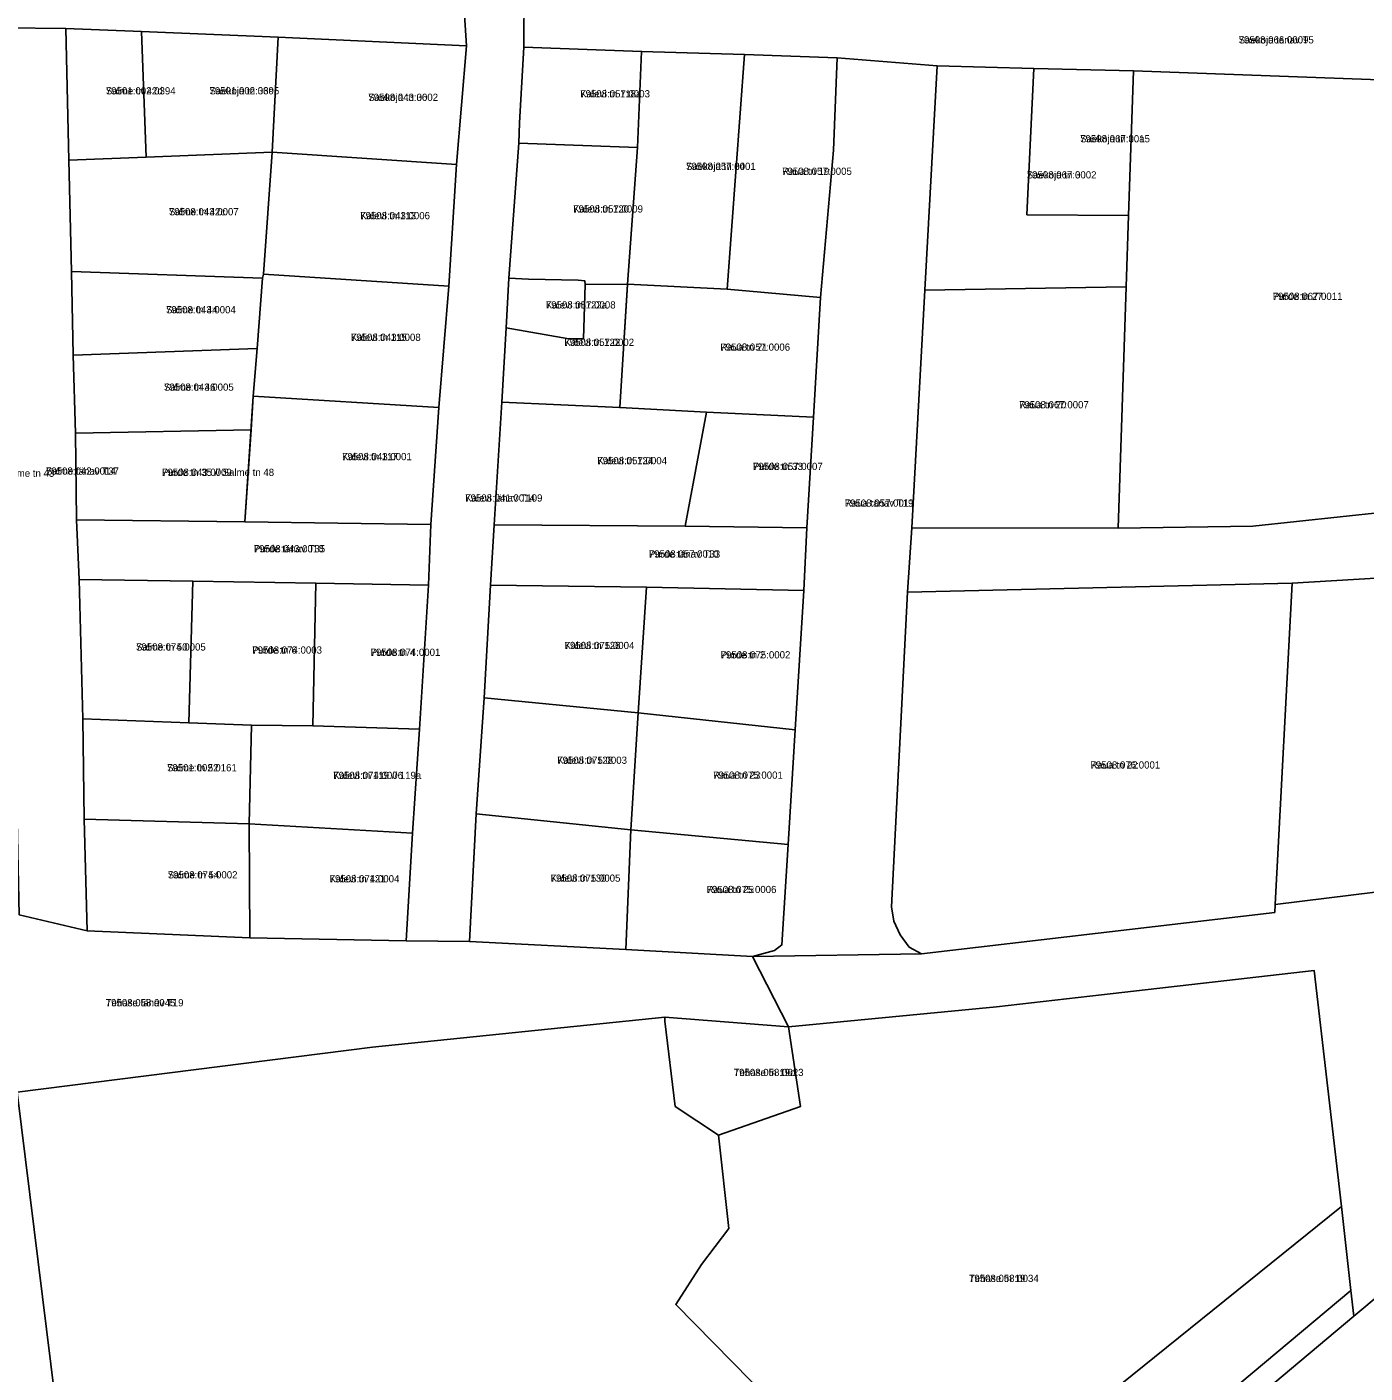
# Model space of a CAD drawing. Extents: x 643847 to 663718, y 6468443 to 6482775.
# Drawn here: x 659921 to 660199.2, y 6472164.2 to 6472444.1 of the extents above; entities that cross this region are included whole.
import ezdxf

# ---------------------------------------------------------------- set-up
doc = ezdxf.new("R2010")
doc.units = 0
for name, color, linetype in [('L_AADRESS', 7, 'Continuous'), ('PIIR', 7, 'Continuous'), ('TUNNUS', 7, 'Continuous')]:
    doc.layers.add(name, color=color, linetype=linetype)

msp = doc.modelspace()

# ---------------------------------------------------------------- linework, layer by layer
at = {"layer": 'PIIR'}
for points in [[(659988.5, 6472453.91), (660011.62, 6472453.06), (660012.43, 6472440.1), (659973.25, 6472441.92), (659944.89, 6472443.1), (659929.1, 6472443.77), (659916.44, 6472443.86), (659879.42, 6472445.32), (659856.75, 6472446.14), (659814.65, 6472448.84), (659790.41, 6472448.65), (659783.27, 6472448.11), (659781.88, 6472446.64), (659778.32, 6472461.75), (659804.75, 6472460.43), (659822.94, 6472460.14), (659839.95, 6472459.81), (659852.98, 6472459.26), (659882.27, 6472458.17), (659916.63, 6472456.92), (659929.24, 6472456.37), (659955.56, 6472455.31)], [(659916.44, 6472443.86), (659929.1, 6472443.77), (659929.76, 6472416.34), (659930.29, 6472393.19), (659930.66, 6472375.85), (659931.14, 6472359.61), (659931.36, 6472341.61), (659931.9, 6472329.18), (659932.69, 6472300.21), (659932.97, 6472279.37), (659933.57, 6472256.11), (659919.42, 6472259.46), (659918.72, 6472291.99), (659918.73, 6472329.21), (659918.75, 6472341.82), (659918.62, 6472354.56), (659918.36, 6472359.16), (659917.96, 6472376.26), (659917.51, 6472393.73), (659916.99, 6472416.77)], [(659929.76, 6472416.34), (659929.1, 6472443.77), (659944.89, 6472443.1), (659945.8, 6472416.97)], [(659945.8, 6472416.97), (659944.89, 6472443.1), (659973.25, 6472441.92), (659972.02, 6472417.99)], [(660012.43, 6472440.1), (660010.32, 6472415.44), (659972.02, 6472417.99), (659973.25, 6472441.92)], [(660047.96, 6472418.97), (660023.29, 6472419.91), (660023.42, 6472424.1), (660024.34, 6472439.86), (660048.82, 6472438.96)], [(660070.24, 6472438.33), (660066.6, 6472389.57), (660045.88, 6472390.56), (660047.96, 6472418.97), (660048.82, 6472438.96)], [(660088.73, 6472418.43), (660086.02, 6472387.82), (660066.6, 6472389.57), (660070.24, 6472438.33), (660089.48, 6472437.66)], [(660089.48, 6472437.66), (660110.25, 6472435.96), (660107.71, 6472389.3), (660105.03, 6472339.91), (660104.11, 6472326.53), (660100.81, 6472261.1), (660101.24, 6472258.15), (660102.56, 6472255.28), (660104.46, 6472252.76), (660107.01, 6472251.33), (660071.9, 6472250.82), (660076.47, 6472252.05), (660078.01, 6472253.19), (660079.27, 6472274.06), (660080.77, 6472297.94), (660082.56, 6472326.9), (660083.21, 6472339.92), (660084.57, 6472362.91), (660086.02, 6472387.82), (660088.73, 6472418.43)], [(660130.35, 6472435.41), (660128.92, 6472405.02), (660150.09, 6472404.88), (660149.58, 6472390.03), (660107.71, 6472389.3), (660110.25, 6472435.96)], [(660130.35, 6472435.41), (660151.09, 6472434.95), (660150.09, 6472404.88), (660128.92, 6472405.02)], [(660151.09, 6472434.95), (660206.06, 6472432.91), (660208.94, 6472391.01), (660212.19, 6472344.13), (660175.9, 6472340.29), (660147.9, 6472339.88), (660149.58, 6472390.03), (660150.09, 6472404.88)], [(659929.76, 6472416.34), (659945.8, 6472416.97), (659972.02, 6472417.99), (659970.23, 6472392.64), (659970.02, 6472391.8), (659930.29, 6472393.19)], [(660008.75, 6472390.18), (659970.23, 6472392.64), (659972.02, 6472417.99), (660010.32, 6472415.44)], [(660021.25, 6472391.83), (660023.29, 6472419.91), (660047.96, 6472418.97), (660045.88, 6472390.56), (660037.09, 6472390.52), (660037.02, 6472391.29), (660035.65, 6472391.43), (660025.3, 6472391.65)], [(659930.29, 6472393.19), (659970.02, 6472391.8), (659968.88, 6472377.23), (659930.66, 6472375.85)], [(660006.64, 6472364.91), (659968.1, 6472367.31), (659968.88, 6472377.23), (659970.02, 6472391.8), (659970.23, 6472392.64), (660008.75, 6472390.18)], [(660020.69, 6472381.53), (660033.68, 6472379.22), (660036.72, 6472379.22), (660037.09, 6472390.52), (660045.88, 6472390.56), (660044.29, 6472364.92), (660019.76, 6472366.02)], [(660025.3, 6472391.65), (660035.65, 6472391.43), (660037.02, 6472391.29), (660037.09, 6472390.52), (660036.72, 6472379.22), (660033.68, 6472379.22), (660020.69, 6472381.53), (660021.25, 6472391.83)], [(660084.57, 6472362.91), (660062.29, 6472363.95), (660044.29, 6472364.92), (660045.87, 6472390.46), (660045.88, 6472390.56), (660066.6, 6472389.57), (660086.02, 6472387.82)], [(660107.71, 6472389.3), (660149.58, 6472390.03), (660147.9, 6472339.88), (660105.03, 6472339.91)], [(659930.66, 6472375.85), (659968.88, 6472377.23), (659968.1, 6472367.31), (659967.63, 6472360.27), (659931.14, 6472359.61)], [(660006.64, 6472364.91), (660005.01, 6472340.64), (659966.34, 6472341.15), (659968.1, 6472367.31)], [(660019.76, 6472366.02), (660044.29, 6472364.92), (660062.29, 6472363.95), (660057.87, 6472340.26), (660018.19, 6472340.55)], [(660057.87, 6472340.26), (660062.29, 6472363.95), (660084.57, 6472362.91), (660083.21, 6472339.92)], [(659931.14, 6472359.61), (659967.63, 6472360.27), (659966.34, 6472341.15), (659931.36, 6472341.61)], [(660295.31, 6472352.15), (660306.98, 6472353.56), (660323.24, 6472355.59), (660321.86, 6472342.38), (660252.36, 6472334.31), (660215.39, 6472330.28), (660184.06, 6472328.39), (660104.11, 6472326.53), (660105.03, 6472339.91), (660147.9, 6472339.88), (660175.9, 6472340.29), (660212.19, 6472344.13), (660234.16, 6472345.61), (660259.34, 6472348.29)], [(659966.34, 6472341.15), (660005.01, 6472340.64), (660004.5, 6472328.02), (659981.07, 6472328.39), (659955.55, 6472328.81), (659931.9, 6472329.18), (659931.36, 6472341.61)], [(660083.21, 6472339.92), (660082.56, 6472326.9), (660049.84, 6472327.57), (660017.41, 6472327.98), (660018.19, 6472340.55), (660057.87, 6472340.26)], [(659932.69, 6472300.21), (659931.9, 6472329.18), (659955.55, 6472328.81), (659954.68, 6472299.39)], [(659981.07, 6472328.39), (659980.48, 6472298.72), (659967.74, 6472298.91), (659954.68, 6472299.39), (659955.55, 6472328.81)], [(660004.5, 6472328.02), (660002.66, 6472298.07), (659980.48, 6472298.72), (659981.07, 6472328.39)], [(660104.46, 6472252.76), (660102.56, 6472255.28), (660101.24, 6472258.15), (660100.81, 6472261.1), (660104.11, 6472326.53), (660184.06, 6472328.39), (660180.56, 6472261.63), (660180.47, 6472259.95), (660107.01, 6472251.33)], [(660180.56, 6472261.63), (660184.06, 6472328.39), (660215.39, 6472330.28), (660222.7, 6472266.81)], [(660017.41, 6472327.98), (660049.84, 6472327.57), (660048.08, 6472301.44), (660016.1, 6472304.57)], [(660082.56, 6472326.9), (660080.77, 6472297.94), (660048.08, 6472301.44), (660049.84, 6472327.57)], [(660016.1, 6472304.57), (660048.08, 6472301.44), (660046.59, 6472277.12), (660014.41, 6472280.42)], [(660079.27, 6472274.06), (660046.59, 6472277.12), (660048.08, 6472301.44), (660080.77, 6472297.94)], [(659967.74, 6472298.91), (659967.25, 6472278.37), (659932.97, 6472279.37), (659932.69, 6472300.21), (659954.68, 6472299.39)], [(660002.66, 6472298.07), (660001.21, 6472276.46), (659967.25, 6472278.37), (659967.74, 6472298.91), (659980.48, 6472298.72)], [(659932.97, 6472279.37), (659967.25, 6472278.37), (659967.4, 6472254.67), (659933.57, 6472256.11)], [(659999.89, 6472254.01), (659967.4, 6472254.67), (659967.25, 6472278.37), (660001.21, 6472276.46)], [(660014.41, 6472280.42), (660046.59, 6472277.12), (660045.57, 6472252.23), (660013.07, 6472253.9)], [(660122.61, 6472240.29), (660079.4, 6472236.17), (660071.9, 6472250.82), (660107.01, 6472251.33), (660180.47, 6472259.95), (660180.56, 6472261.63), (660222.7, 6472266.81), (660260.82, 6472270.91), (660330.18, 6472279.06), (660334.25, 6472260.82), (660328.44, 6472262.17), (660282.13, 6472257.6), (660220.3, 6472251.24), (660210.67, 6472250.21), (660201.61, 6472249.31), (660202.24, 6472243.82), (660202.77, 6472239.15), (660207.68, 6472197.34), (660209.07, 6472186.22), (660196.87, 6472175.99), (660196.28, 6472181.34), (660194.34, 6472198.82), (660188.68, 6472247.84), (660144.46, 6472242.79)], [(660045.57, 6472252.23), (660046.59, 6472277.12), (660079.27, 6472274.06), (660078.01, 6472253.19), (660076.47, 6472252.05), (660071.9, 6472250.82)], [(660079.4, 6472236.17), (660122.61, 6472240.29), (660144.46, 6472242.79), (660188.68, 6472247.84), (660194.34, 6472198.82), (660136.19, 6472151.95), (660093.54, 6472118.37), (660090.73, 6472143.01), (660075.47, 6472158.52), (660055.93, 6472178.41), (660061.28, 6472186.78), (660066.94, 6472194.24), (660064.79, 6472213.67), (660081.87, 6472219.6)], [(659928.66, 6472144.72), (659918.99, 6472222.58), (659992.89, 6472231.9), (660053.69, 6472238.18), (660053.66, 6472237.31), (660055.84, 6472219.61), (660064.79, 6472213.67), (660066.94, 6472194.24), (660061.28, 6472186.78), (660055.93, 6472178.41), (660075.47, 6472158.52), (660054.63, 6472155.81), (660055.92, 6472146.05), (660066.87, 6472061.16), (660025.11, 6472055.78), (659996.92, 6472052.13), (659983.69, 6472050.43), (659977.69, 6472097.65), (659965.48, 6472104.71), (659941.33, 6472101.84), (659938.44, 6472125.74), (659938.05, 6472129.49), (659936.69, 6472140.6), (659936.09, 6472145.38)], [(660053.69, 6472238.18), (660079.4, 6472236.17), (660081.87, 6472219.6), (660064.79, 6472213.67), (660055.84, 6472219.61), (660053.66, 6472237.31)], [(660194.34, 6472198.82), (660196.28, 6472181.34), (660170.66, 6472159.84), (660157.38, 6472135.99), (660145.56, 6472126.8), (660171.05, 6472092.16), (660165.18, 6472088.68), (660134.1, 6472070.25), (660126.38, 6472069.38), (660126.4, 6472068.81), (660123.67, 6472068.48), (660085.15, 6472103.69), (660084.31, 6472111.12), (660093.54, 6472118.37), (660136.19, 6472151.95)], [(660209.07, 6472186.22), (660210.62, 6472173.04), (660223.16, 6472174.54), (660230.01, 6472115.75), (660212.35, 6472113.2), (660202.39, 6472107.88), (660193.62, 6472105.77), (660192.89, 6472113.27), (660190.84, 6472118), (660177.51, 6472137.24), (660170.99, 6472154.25), (660196.87, 6472175.99)], [(660196.28, 6472181.34), (660196.87, 6472175.99), (660170.99, 6472154.25), (660177.51, 6472137.24), (660190.84, 6472118), (660192.89, 6472113.27), (660193.62, 6472105.77), (660176.21, 6472095.21), (660171.05, 6472092.16), (660145.56, 6472126.8), (660157.38, 6472135.99), (660170.66, 6472159.84)]]:
    msp.add_lwpolyline(points, close=True, dxfattribs=at)
for points in [[(660024.41, 6472451.86), (660024.34, 6472439.86), (660023.42, 6472424.1), (660023.29, 6472419.91), (660021.25, 6472391.83), (660020.69, 6472381.53), (660019.76, 6472366.02), (660018.19, 6472340.55), (660017.41, 6472327.98), (660016.1, 6472304.57), (660014.41, 6472280.42), (660013.07, 6472253.9), (659999.89, 6472254.01), (660001.21, 6472276.46), (660002.66, 6472298.07), (660004.5, 6472328.02), (660005.01, 6472340.64), (660006.64, 6472364.91), (660008.75, 6472390.18), (660010.32, 6472415.44), (660012.43, 6472440.1), (660011.62, 6472453.06)], [(660276.3, 6472444.27), (660305.45, 6472443.24), (660321.44, 6472442.68), (660322.37, 6472429.4), (660308.96, 6472429.88), (660297.42, 6472430.31), (660275.07, 6472431.12), (660251.46, 6472431.94), (660228.49, 6472432.7), (660211.53, 6472433.17), (660206.06, 6472432.91), (660151.09, 6472434.95), (660130.35, 6472435.41), (660110.25, 6472435.96), (660089.48, 6472437.66), (660070.24, 6472438.33), (660048.82, 6472438.96), (660024.34, 6472439.86), (660024.41, 6472451.86)], [(659919.42, 6472259.46), (659933.57, 6472256.11), (659967.4, 6472254.67), (659999.89, 6472254.01), (660013.07, 6472253.9), (660045.57, 6472252.23), (660071.9, 6472250.82), (660079.4, 6472236.17), (660053.69, 6472238.18), (659992.89, 6472231.9), (659918.99, 6472222.58), (659928.66, 6472144.72), (659936.09, 6472145.38), (659936.69, 6472140.6), (659938.05, 6472129.49), (659883.85, 6472120.98)]]:
    msp.add_lwpolyline(points, dxfattribs=at)

# ---------------------------------------------------------------- texts
at = {"layer": 'L_AADRESS'}
for s, p in [('Saekoja tänav T5', (660172.96, 6472440.63)), ('Salme tn 42d', (659937.45, 6472430.03)), ('Saekoja tn 36c', (659958.99, 6472430.04)), ('Saekoja tn 36', (659992.01, 6472428.68)), ('Kalevi tn 118a', (660036.07, 6472429.41)), ('Saekoja tn 30a', (660140.01, 6472420.07)), ('Saekoja tn 34', (660058.06, 6472414.33)), ('Raua tn 19', (660078.04, 6472413.3)), ('Saekoja tn 30', (660128.9, 6472412.56)), ('Kalevi tn 120', (660034.61, 6472405.47)), ('Salme tn 42c', (659950.56, 6472404.9)), ('Kalevi tn 113', (659990.33, 6472404.08)), ('Purde tn 27', (660180.04, 6472387.3)), ('Salme tn 44', (659949.96, 6472384.52)), ('Kalevi tn 122a', (660028.92, 6472385.52)), ('Kalevi tn 115', (659988.4, 6472378.78)), ('Kalevi tn 122', (660032.77, 6472377.74)), ('Raua tn 21', (660065.2, 6472376.74)), ('Salme tn 46', (659949.53, 6472368.42)), ('Raua tn 20', (660127.3, 6472364.77)), ('Kalevi tn 117', (659986.55, 6472353.98)), ('Kalevi tn 124', (660039.62, 6472353.14)), ('Purde tn 35a // Salme tn 43', (659902.3, 6472350.52)), ('Salme tänav T37', (659925, 6472350.97)), ('Purde tn 35 // Salme tn 48', (659949.12, 6472350.71)), ('Purde tn 33', (660071.98, 6472351.94)), ('Kalevi tänav T109', (660012.15, 6472345.37)), ('Raua tänav T19', (660091.07, 6472344.31)), ('Purde tänav T35', (659968.21, 6472334.82)), ('Purde tänav T33', (660050.33, 6472333.73)), ('Salme tn 50', (659943.72, 6472314.4)), ('Purde tn 6', (659967.88, 6472313.76)), ('Purde tn 4', (659992.49, 6472313.29)), ('Kalevi tn 126', (660032.82, 6472314.71)), ('Purde tn 2', (660065.26, 6472312.76)), ('Kalevi tn 128', (660031.29, 6472290.85)), ('Salme tn 52', (659950.17, 6472289.29)), ('Kalevi tn 119 // 119a', (659984.72, 6472287.69)), ('Raua tn 23', (660063.69, 6472287.75)), ('Raua tn 22', (660142.15, 6472289.86)), ('Salme tn 54', (659950.31, 6472267.02)), ('Kalevi tn 121', (659983.97, 6472266.19)), ('Kalevi tn 130', (660029.92, 6472266.33)), ('Raua tn 25', (660062.36, 6472263.97)), ('Tehase tänav T19', (659937.42, 6472240.43)), ('Tehase tn 19d', (660067.99, 6472225.93)), ('Tehase tn 19', (660116.89, 6472183.11))]:
    msp.add_text(s, height=1.5, dxfattribs=at).set_placement(p)
at = {"layer": 'TUNNUS'}
for s, p in [('79508:066:0009', (660172.96, 6472440.63)), ('79501:002:0394', (659937.45, 6472430.03)), ('79501:002:0395', (659958.99, 6472430.04)), ('79508:043:0002', (659992.01, 6472428.68)), ('79508:057:0003', (660036.07, 6472429.41)), ('79508:067:0015', (660140.01, 6472420.07)), ('79508:057:0001', (660058.06, 6472414.33)), ('79508:057:0005', (660078.04, 6472413.3)), ('79508:067:0002', (660128.9, 6472412.56)), ('79508:057:0009', (660034.61, 6472405.47)), ('79508:043:0007', (659950.56, 6472404.9)), ('79508:043:0006', (659990.33, 6472404.08)), ('79508:067:0011', (660180.04, 6472387.3)), ('79508:043:0004', (659949.96, 6472384.52)), ('79508:057:0008', (660028.92, 6472385.52)), ('79508:043:0008', (659988.4, 6472378.78)), ('79508:057:0002', (660032.77, 6472377.74)), ('79508:057:0006', (660065.2, 6472376.74)), ('79508:043:0005', (659949.53, 6472368.42)), ('79508:067:0007', (660127.3, 6472364.77)), ('79508:043:0001', (659986.55, 6472353.98)), ('79508:057:0004', (660039.62, 6472353.14)), ('79508:042:0014', (659925, 6472350.97)), ('79508:043:0009', (659949.12, 6472350.71)), ('79508:057:0007', (660071.98, 6472351.94)), ('79508:041:0014', (660012.15, 6472345.37)), ('79508:057:0011', (660091.07, 6472344.31)), ('79508:043:0010', (659968.21, 6472334.82)), ('79508:057:0010', (660050.33, 6472333.73)), ('79508:074:0005', (659943.72, 6472314.4)), ('79508:074:0003', (659967.88, 6472313.76)), ('79508:074:0001', (659992.49, 6472313.29)), ('79508:075:0004', (660032.82, 6472314.71)), ('79508:075:0002', (660065.26, 6472312.76)), ('79508:075:0003', (660031.29, 6472290.85)), ('79501:002:0161', (659950.17, 6472289.29)), ('79508:074:0006', (659984.72, 6472287.69)), ('79508:075:0001', (660063.69, 6472287.75)), ('79508:076:0001', (660142.15, 6472289.86)), ('79508:074:0002', (659950.31, 6472267.02)), ('79508:074:0004', (659983.97, 6472266.19)), ('79508:075:0005', (660029.92, 6472266.33)), ('79508:075:0006', (660062.36, 6472263.97)), ('79508:058:0045', (659937.42, 6472240.43)), ('79508:058:0023', (660067.99, 6472225.93)), ('79508:058:0034', (660116.89, 6472183.11))]:
    msp.add_text(s, height=1.5, dxfattribs=at).set_placement(p)

doc.saveas('drawing.dxf')
